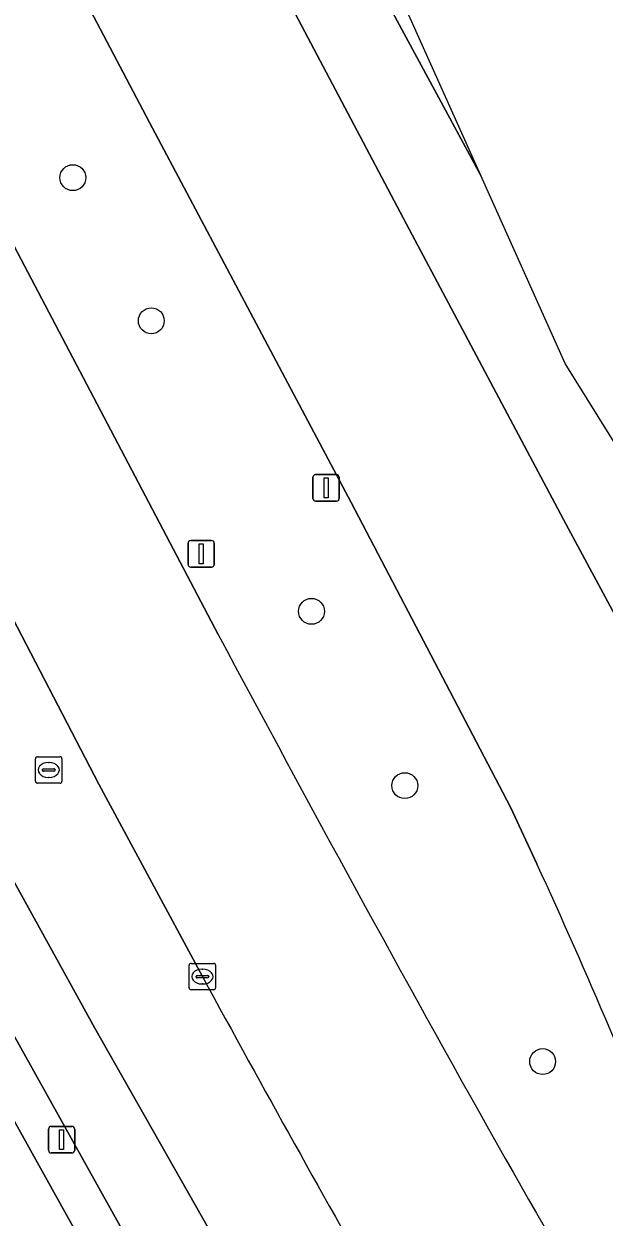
# Model space of a CAD drawing. Extents: x 158835 to 160077, y 386387 to 387778.
# Drawn here: x 159799.48 to 159821.4, y 387695.53 to 387740.59 of the extents above; entities that cross this region are included whole.
import ezdxf

# ---------------------------------------------------------------- set-up
doc = ezdxf.new("R2010")
doc.units = 0
for name, color, linetype in [('IMGEO_Berm_groen', 7, 'Continuous'), ('IMGEO_Boom', 7, 'Continuous'), ('IMGEO_Fietspad_gesloten', 7, 'Continuous'), ('IMGEO_Groenvoorziening', 7, 'Continuous'), ('IMGEO_Kolk', 7, 'Continuous'), ('IMGEO_Lichtmast', 7, 'Continuous'), ('IMGEO_OVBaan_gesloten', 7, 'Continuous'), ('IMGEO_Rijbaan_regionaal_gesloten', 7, 'Continuous'), ('IMGEO_Rioolput', 7, 'Continuous'), ('IMGEO_Voetpad_open', 7, 'Continuous')]:
    doc.layers.add(name, color=color, linetype=linetype)

msp = doc.modelspace()

# ---------------------------------------------------------------- linework, layer by layer
at = {"layer": 'IMGEO_Berm_groen'}
for points in [[(159818.864, 387708.871), (159817.862, 387711.019), (159816.152, 387714.287), (159811.842, 387722.523), (159804.22, 387736.865), (159800.999, 387743.005), (159800.538, 387743.88), (159800.522, 387743.911)], [(159794.621, 387740.733), (159794.657, 387740.658), (159806.821, 387717.533)], [(159806.225, 387704.615), (159802.315, 387711.884), (159798.539, 387719.13), (159791.806, 387731.914), (159788.875, 387737.434)], [(159784.884, 387735.22), (159788.916, 387727.414), (159790.028, 387725.242), (159792.975, 387719.482), (159795.583, 387714.591), (159796.063, 387713.69), (159802.161, 387702.665), (159806.757, 387694.576), (159807.769, 387692.795), (159817.438, 387677.018), (159817.955, 387676.175), (159829.85, 387657.415), (159833.038, 387652.388), (159835.33, 387648.736), (159843.141, 387636.429), (159852.453, 387621.756), (159863.98, 387603.593), (159874.975, 387586.268), (159880.809, 387577.075)]]:
    msp.add_lwpolyline(points, dxfattribs=at)
for centre, radius, start, end in [((160687.543, 388187.205), 998.129, 208.070119, 209.331439), ((159607.763, 387611.8), 232.35, 21.32193, 24.69454), ((160452.969, 388056.804), 736.42, 208.570844, 210.815452), ((160884.364, 388306.432), 1228.146, 209.682616, 210.567632)]:
    msp.add_arc(centre, radius, start, end, dxfattribs=at)
at = {"layer": 'IMGEO_Boom'}
for centre in [(159801.331, 387734.786), (159804.294, 387729.38), (159810.347, 387718.408), (159813.871, 387711.826), (159819.079, 387701.404)]:
    msp.add_circle(centre, 0.489, dxfattribs=at)
at = {"layer": 'IMGEO_Fietspad_gesloten'}
for points in [[(159780.151, 387738.209), (159780.655, 387737.335), (159783.039, 387732.666), (159788.294, 387722.376), (159791.972, 387715.284), (159797.019, 387706.102), (159803.726, 387694.112), (159806.338, 387689.746), (159815.623, 387674.5), (159818.276, 387670.315), (159826.023, 387658.1), (159833.006, 387647.118), (159879.811, 387573.352)], [(159874.975, 387586.268), (159863.98, 387603.593), (159852.453, 387621.756), (159843.141, 387636.429), (159835.33, 387648.736), (159833.038, 387652.388), (159829.85, 387657.415), (159817.955, 387676.175), (159817.438, 387677.018), (159807.769, 387692.795), (159806.757, 387694.576), (159802.161, 387702.665), (159796.063, 387713.69), (159795.583, 387714.591), (159792.975, 387719.482), (159790.028, 387725.242), (159788.916, 387727.414), (159784.884, 387735.22)]]:
    msp.add_lwpolyline(points, dxfattribs=at)
at = {"layer": 'IMGEO_Groenvoorziening'}
msp.add_lwpolyline([(159826.345, 387654.607), (159816.771, 387669.751), (159812.278, 387676.931), (159804.103, 387690.368), (159801.538, 387694.795), (159791.466, 387712.89), (159789.53, 387716.531), (159786.741, 387721.915), (159781.878, 387731.579), (159779.861, 387730.53), (159776.933, 387736.16), (159773.004, 387733.906), (159772.89, 387734.085), (159772.336, 387733.768), (159772.479, 387733.518), (159774.703, 387729.611), (159778.798, 387722.415), (159796.446, 387691.409), (159813.243, 387664.198), (159820.688, 387651.388), (159823.288, 387646.913)], dxfattribs=at)
at = {"layer": 'IMGEO_Kolk'}
for p, q in [((159805.724, 387704.189), (159805.724, 387705.041)), ((159805.799, 387705.115), (159806.651, 387705.115)), ((159806.212, 387704.895), (159806.237, 387704.895)), ((159806.725, 387705.041), (159806.725, 387704.189)), ((159805.983, 387704.609), (159805.983, 387704.621)), ((159806.421, 387704.572), (159806.023, 387704.572)), ((159806.026, 387704.658), (159806.424, 387704.658)), ((159806.467, 387704.621), (159806.467, 387704.609)), ((159806.651, 387704.115), (159805.799, 387704.115)), ((159806.235, 387704.335), (159806.21, 387704.335))]:
    msp.add_line(p, q, dxfattribs=at)
for points in [[(159805.724, 387704.189), (159805.724, 387705.041)], [(159805.799, 387705.115), (159806.651, 387705.115)], [(159806.725, 387705.041), (159806.725, 387704.189)], [(159806.651, 387704.115), (159805.799, 387704.115)]]:
    msp.add_lwpolyline(points, dxfattribs=at)
for centre, radius, start, end in [((159805.801, 387705.039), 0.0765, 91.552, 178.448), ((159805.801, 387705.039), 0.0765, 91.552, 178.448), ((159806.649, 387705.039), 0.0765, 1.552, 88.448), ((159806.649, 387705.039), 0.0765, 1.552, 88.448), ((159806.023, 387704.618), 0.0403, 85.8775, 175.7526), ((159806.02, 387704.608), 0.0366, 178.938, 274.7102), ((159806.424, 387704.615), 0.043, 264.8664, 352.4533), ((159806.428, 387704.62), 0.0386, 1.7309, 96.639), ((159805.801, 387704.191), 0.0765, 181.552, 268.448), ((159805.801, 387704.191), 0.0765, 181.552, 268.448), ((159806.649, 387704.191), 0.0765, 271.552, 358.448), ((159806.649, 387704.191), 0.0765, 271.552, 358.448)]:
    msp.add_arc(centre, radius, start, end, dxfattribs=at)
for centre, major_axis, ratio, start_param, end_param in [((159806.211, 387704.615), (-0.387, 0.002), 0.722429, 4.712389, 7.853982), ((159806.236, 387704.615), (-0.39, 0.002), 0.717154, 1.570796, 4.712389)]:
    msp.add_ellipse(centre, major_axis=major_axis, ratio=ratio, start_param=start_param, end_param=end_param, dxfattribs=at)
at = {"layer": 'IMGEO_Lichtmast'}
for p, q in [((159810.403, 387722.67), (159810.403, 387723.47)), ((159810.403, 387723.47), (159810.403, 387722.67)), ((159810.503, 387723.57), (159811.293, 387723.57)), ((159811.293, 387723.57), (159810.503, 387723.57)), ((159811.393, 387723.47), (159811.393, 387722.67)), ((159811.393, 387722.67), (159811.393, 387723.47)), ((159811.293, 387722.57), (159810.503, 387722.57)), ((159810.503, 387722.57), (159811.293, 387722.57)), ((159805.682, 387720.182), (159805.682, 387720.982)), ((159805.682, 387720.982), (159805.682, 387720.182)), ((159805.782, 387721.082), (159806.572, 387721.082)), ((159806.572, 387721.082), (159805.782, 387721.082)), ((159806.672, 387720.982), (159806.672, 387720.182)), ((159806.672, 387720.182), (159806.672, 387720.982)), ((159806.572, 387720.082), (159805.782, 387720.082)), ((159805.782, 387720.082), (159806.572, 387720.082)), ((159800.41, 387698.057), (159800.41, 387698.857)), ((159800.41, 387698.857), (159800.41, 387698.057)), ((159800.51, 387698.957), (159801.3, 387698.957)), ((159801.3, 387698.957), (159800.51, 387698.957)), ((159801.4, 387698.857), (159801.4, 387698.057)), ((159801.4, 387698.057), (159801.4, 387698.857)), ((159801.3, 387697.957), (159800.51, 387697.957)), ((159800.51, 387697.957), (159801.3, 387697.957))]:
    msp.add_line(p, q, dxfattribs=at)
for points in [[(159810.823, 387723.445), (159810.973, 387723.445), (159810.973, 387722.695), (159810.823, 387722.695), (159810.823, 387723.445)], [(159806.102, 387720.957), (159806.252, 387720.957), (159806.252, 387720.207), (159806.102, 387720.207), (159806.102, 387720.957)], [(159800.83, 387698.832), (159800.98, 387698.832), (159800.98, 387698.082), (159800.83, 387698.082), (159800.83, 387698.832)]]:
    msp.add_lwpolyline(points, dxfattribs=at)
for centre, start, end in [((159810.503, 387723.47), 90, 180), ((159810.503, 387723.47), 90, 180), ((159811.293, 387723.47), 0, 90), ((159811.293, 387723.47), 360, 90), ((159810.503, 387722.67), 180, 270), ((159810.503, 387722.67), 180, 270), ((159811.293, 387722.67), 270, 0), ((159811.293, 387722.67), 270, 0), ((159805.782, 387720.982), 90, 180), ((159805.782, 387720.982), 90, 180), ((159806.572, 387720.982), 0, 90), ((159806.572, 387720.982), 360, 90), ((159805.782, 387720.182), 180, 270), ((159805.782, 387720.182), 180, 270), ((159806.572, 387720.182), 270, 0), ((159806.572, 387720.182), 270, 0), ((159800.51, 387698.857), 90, 180), ((159800.51, 387698.857), 90, 180), ((159801.3, 387698.857), 0, 90), ((159801.3, 387698.857), 360, 90), ((159800.51, 387698.057), 180, 270), ((159800.51, 387698.057), 180, 270), ((159801.3, 387698.057), 270, 0), ((159801.3, 387698.057), 270, 0)]:
    msp.add_arc(centre, 0.1, start, end, dxfattribs=at)
at = {"layer": 'IMGEO_OVBaan_gesloten'}
msp.add_lwpolyline([(159823.91, 387714.376), (159819.966, 387721.683), (159813.935, 387733.026), (159806.127, 387747.811), (159805.96, 387747.733), (159800.522, 387743.911), (159800.538, 387743.88), (159800.999, 387743.005), (159804.22, 387736.865), (159811.842, 387722.523), (159816.152, 387714.287), (159817.862, 387711.019), (159818.864, 387708.871)], dxfattribs=at)
msp.add_arc((159607.763, 387611.8), 232.35, 21.32193, 24.69454, dxfattribs=at)
at = {"layer": 'IMGEO_Rijbaan_regionaal_gesloten'}
for points in [[(159816.74, 387734.865), (159810.076, 387749.708), (159809, 387749.191), (159816.74, 387734.865)], [(159852.108, 387676.163), (159844.298, 387688.688), (159834.039, 387703.602), (159825.687, 387718.531), (159819.926, 387727.77), (159816.74, 387734.865), (159809, 387749.191), (159806.127, 387747.811), (159813.935, 387733.026), (159819.966, 387721.683), (159823.91, 387714.376)], [(159806.821, 387717.533), (159794.657, 387740.658), (159788.875, 387737.434), (159791.806, 387731.914), (159798.539, 387719.13), (159802.315, 387711.884), (159806.225, 387704.615)]]:
    msp.add_lwpolyline(points, dxfattribs=at)
for centre, radius, start, end in [((160687.543, 388187.205), 998.129, 208.070119, 209.331439), ((160452.969, 388056.804), 736.42, 208.570844, 210.815452), ((160884.364, 388306.432), 1228.146, 209.682616, 210.567632)]:
    msp.add_arc(centre, radius, start, end, dxfattribs=at)
at = {"layer": 'IMGEO_Rioolput'}
for p, q in [((159799.918, 387711.991), (159799.918, 387712.843)), ((159799.993, 387712.917), (159800.845, 387712.917)), ((159800.406, 387712.697), (159800.431, 387712.697)), ((159800.919, 387712.843), (159800.919, 387711.991)), ((159800.177, 387712.411), (159800.177, 387712.423)), ((159800.615, 387712.374), (159800.217, 387712.374)), ((159800.22, 387712.46), (159800.618, 387712.46)), ((159800.429, 387712.137), (159800.404, 387712.137)), ((159800.661, 387712.423), (159800.661, 387712.411)), ((159800.845, 387711.917), (159799.993, 387711.917))]:
    msp.add_line(p, q, dxfattribs=at)
for points in [[(159799.918, 387711.991), (159799.918, 387712.843)], [(159799.993, 387712.917), (159800.845, 387712.917)], [(159800.919, 387712.843), (159800.919, 387711.991)], [(159800.845, 387711.917), (159799.993, 387711.917)]]:
    msp.add_lwpolyline(points, dxfattribs=at)
for centre, radius, start, end in [((159799.995, 387712.841), 0.0765, 91.552, 178.448), ((159799.995, 387712.841), 0.0765, 91.552, 178.448), ((159800.843, 387712.841), 0.0765, 1.552, 88.448), ((159800.843, 387712.841), 0.0765, 1.552, 88.448), ((159800.217, 387712.42), 0.0403, 85.8775, 175.7526), ((159800.214, 387712.41), 0.0366, 178.938, 274.7102), ((159800.618, 387712.417), 0.043, 264.8664, 352.4533), ((159800.622, 387712.422), 0.0386, 1.7309, 96.639), ((159799.995, 387711.993), 0.0765, 181.552, 268.448), ((159799.995, 387711.993), 0.0765, 181.552, 268.448), ((159800.843, 387711.993), 0.0765, 271.552, 358.448), ((159800.843, 387711.993), 0.0765, 271.552, 358.448)]:
    msp.add_arc(centre, radius, start, end, dxfattribs=at)
for centre, major_axis, ratio, start_param, end_param in [((159800.405, 387712.417), (-0.387, 0.002), 0.722429, 4.712389, 7.853982), ((159800.43, 387712.417), (-0.39, 0.002), 0.717154, 1.570796, 4.712389)]:
    msp.add_ellipse(centre, major_axis=major_axis, ratio=ratio, start_param=start_param, end_param=end_param, dxfattribs=at)
at = {"layer": 'IMGEO_Voetpad_open'}
for points in [[(159774.431, 387741.178), (159774.395, 387741.173), (159774.36, 387741.167), (159774.469, 387740.954), (159775.468, 387738.998), (159772.621, 387737.399), (159770.973, 387736.441), (159772.336, 387733.768), (159772.89, 387734.085), (159773.004, 387733.906), (159776.933, 387736.16), (159779.861, 387730.53), (159781.878, 387731.579), (159786.741, 387721.915), (159789.53, 387716.531), (159791.466, 387712.89), (159801.538, 387694.795), (159804.103, 387690.368), (159812.278, 387676.931), (159816.771, 387669.751), (159826.345, 387654.607), (159831.762, 387646.265), (159859.272, 387602.912), (159879.426, 387571.152)], [(159879.811, 387573.352), (159833.006, 387647.118), (159826.023, 387658.1), (159818.276, 387670.315), (159815.623, 387674.5), (159806.338, 387689.746), (159803.726, 387694.112), (159797.019, 387706.102), (159791.972, 387715.284), (159788.294, 387722.376), (159783.039, 387732.666), (159780.655, 387737.335)]]:
    msp.add_lwpolyline(points, dxfattribs=at)

doc.saveas('drawing.dxf')
